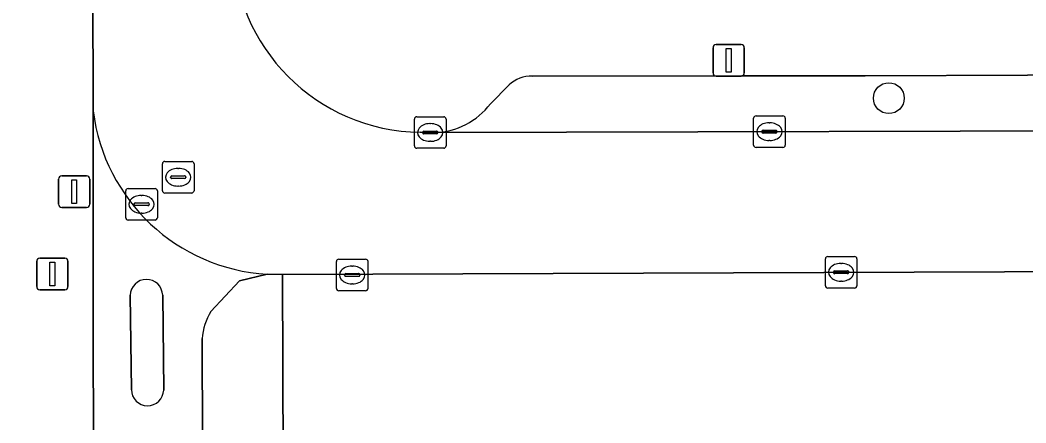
# Model space of a CAD drawing. Extents: x 160455 to 162082, y 388339 to 389736.
# Drawn here: x 160811.08 to 160842.96, y 388377.15 to 388389.92 of the extents above; entities that cross this region are included whole.
import ezdxf

# ---------------------------------------------------------------- set-up
doc = ezdxf.new("R2010")
doc.units = 0
for name, color, linetype in [('IMGEO_Boom', 7, 'Continuous'), ('IMGEO_Fietspad_open', 7, 'Continuous'), ('IMGEO_Groenvoorziening', 7, 'Continuous'), ('IMGEO_Kolk', 7, 'Continuous'), ('IMGEO_Lichtmast', 7, 'Continuous'), ('IMGEO_Parkeervlak_open', 7, 'Continuous'), ('IMGEO_Rijbaan_lokaal_open', 7, 'Continuous'), ('IMGEO_Rioolput', 7, 'Continuous'), ('IMGEO_Verkeersbordpaal', 7, 'Continuous'), ('IMGEO_Verkeerseiland_open', 7, 'Continuous'), ('IMGEO_Voetpad_open', 7, 'Continuous')]:
    doc.layers.add(name, color=color, linetype=linetype)

msp = doc.modelspace()

# ---------------------------------------------------------------- linework, layer by layer
at = {"layer": 'IMGEO_Boom'}
msp.add_circle((160838.621, 388387.44), 0.489, dxfattribs=at)
at = {"layer": 'IMGEO_Fietspad_open'}
for points in [[(160813.396, 388387.034), (160813.399, 388385.868), (160813.408, 388370.635), (160813.417, 388360.42)], [(160817.128, 388380.682), (160818.03, 388381.645), (160818.907, 388381.859)], [(160814.606, 388378.197), (160814.567, 388381.19)], [(160815.599, 388381.193), (160815.632, 388378.187)], [(160816.917, 388360.246), (160816.855, 388379.817)]]:
    msp.add_lwpolyline(points, dxfattribs=at)
for centre, radius, start, end in [((160819.262, 388387.759), 5.91, 187.0414, 266.5605), ((160815.083, 388381.179), 0.516, 1.5716, 178.7615), ((160818.649, 388379.726), 1.796, 147.8603, 177.1076), ((160815.119, 388378.201), 0.513, 180.4555, 358.4276)]:
    msp.add_arc(centre, radius, start, end, dxfattribs=at)
at = {"layer": 'IMGEO_Groenvoorziening'}
for points in [[(160813.408, 388370.635), (160813.399, 388385.868), (160813.396, 388387.034), (160813.305, 388422.765), (160793.564, 388423.396), (160790.915, 388423.677), (160787.933, 388423.933), (160786.228, 388424.188), (160782.819, 388424.401), (160780.539, 388424.529), (160774.765, 388424.7), (160770.953, 388424.999), (160767.141, 388425.483), (160766.32, 388426.214), (160766.074, 388423.287), (160765.669, 388420.494), (160765.081, 388418.126), (160764.399, 388415.761), (160763.739, 388413.695), (160763.057, 388411.5), (160761.608, 388407.409), (160760.266, 388404.181), (160759.035, 388401.209), (160757.715, 388398.104)], [(161011.549, 388363.67), (161011.529, 388382.357), (161007.757, 388382.366), (161000, 388382.351), (160957.248, 388382.271), (160954.448, 388382.266), (160907.226, 388382.178), (160892.537, 388382.121), (160876.614, 388382.064), (160819.396, 388381.852), (160819.474, 388361.158)]]:
    msp.add_lwpolyline(points, dxfattribs=at)
at = {"layer": 'IMGEO_Kolk'}
for p, q in [((160823.58, 388385.927), (160823.58, 388386.779)), ((160823.655, 388386.853), (160824.507, 388386.853)), ((160824.581, 388386.779), (160824.581, 388385.927)), ((160834.334, 388385.953), (160834.334, 388386.805)), ((160834.409, 388386.879), (160835.261, 388386.879)), ((160835.335, 388386.805), (160835.335, 388385.953)), ((160823.839, 388386.347), (160823.839, 388386.359)), ((160823.882, 388386.396), (160824.28, 388386.396)), ((160824.068, 388386.633), (160824.093, 388386.633)), ((160824.323, 388386.359), (160824.323, 388386.347)), ((160834.593, 388386.373), (160834.593, 388386.385)), ((160834.636, 388386.422), (160835.034, 388386.422)), ((160834.822, 388386.659), (160834.847, 388386.659)), ((160835.077, 388386.385), (160835.077, 388386.373)), ((160824.277, 388386.31), (160823.879, 388386.31)), ((160824.091, 388386.073), (160824.066, 388386.073)), ((160835.031, 388386.336), (160834.633, 388386.336)), ((160834.845, 388386.099), (160834.82, 388386.099)), ((160824.507, 388385.853), (160823.655, 388385.853)), ((160835.261, 388385.879), (160834.409, 388385.879)), ((160821.107, 388381.409), (160821.107, 388382.261)), ((160821.182, 388382.335), (160822.034, 388382.335)), ((160822.108, 388382.261), (160822.108, 388381.409)), ((160836.608, 388381.494), (160836.608, 388382.346)), ((160836.683, 388382.42), (160837.535, 388382.42)), ((160837.096, 388382.2), (160837.121, 388382.2)), ((160837.609, 388382.346), (160837.609, 388381.494)), ((160821.595, 388382.115), (160821.62, 388382.115)), ((160836.867, 388381.914), (160836.867, 388381.926)), ((160836.91, 388381.963), (160837.308, 388381.963)), ((160837.351, 388381.926), (160837.351, 388381.914)), ((160821.366, 388381.829), (160821.366, 388381.841)), ((160821.804, 388381.792), (160821.406, 388381.792)), ((160821.409, 388381.878), (160821.807, 388381.878)), ((160821.85, 388381.841), (160821.85, 388381.829)), ((160837.305, 388381.877), (160836.907, 388381.877)), ((160837.119, 388381.64), (160837.094, 388381.64)), ((160822.034, 388381.335), (160821.182, 388381.335)), ((160821.618, 388381.555), (160821.593, 388381.555)), ((160837.535, 388381.42), (160836.683, 388381.42))]:
    msp.add_line(p, q, dxfattribs=at)
for points in [[(160823.58, 388385.927), (160823.58, 388386.779)], [(160823.655, 388386.853), (160824.507, 388386.853)], [(160824.581, 388386.779), (160824.581, 388385.927)], [(160834.334, 388385.953), (160834.334, 388386.805)], [(160834.409, 388386.879), (160835.261, 388386.879)], [(160835.335, 388386.805), (160835.335, 388385.953)], [(160824.507, 388385.853), (160823.655, 388385.853)], [(160835.261, 388385.879), (160834.409, 388385.879)], [(160821.107, 388381.409), (160821.107, 388382.261)], [(160821.182, 388382.335), (160822.034, 388382.335)], [(160822.108, 388382.261), (160822.108, 388381.409)], [(160836.608, 388381.494), (160836.608, 388382.346)], [(160836.683, 388382.42), (160837.535, 388382.42)], [(160837.609, 388382.346), (160837.609, 388381.494)], [(160822.034, 388381.335), (160821.182, 388381.335)], [(160837.535, 388381.42), (160836.683, 388381.42)]]:
    msp.add_lwpolyline(points, dxfattribs=at)
for centre, radius, start, end in [((160823.657, 388386.777), 0.0765, 91.552, 178.448), ((160823.657, 388386.777), 0.0765, 91.552, 178.448), ((160824.505, 388386.777), 0.0765, 1.552, 88.448), ((160824.505, 388386.777), 0.0765, 1.552, 88.448), ((160834.411, 388386.803), 0.0765, 91.552, 178.448), ((160834.411, 388386.803), 0.0765, 91.552, 178.448), ((160835.259, 388386.803), 0.0765, 1.552, 88.448), ((160835.259, 388386.803), 0.0765, 1.552, 88.448), ((160823.879, 388386.356), 0.0403, 85.8775, 175.7526), ((160823.876, 388386.346), 0.0366, 178.938, 274.7102), ((160824.28, 388386.353), 0.043, 264.8664, 352.4533), ((160824.284, 388386.358), 0.0386, 1.7309, 96.639), ((160834.633, 388386.382), 0.0403, 85.8775, 175.7526), ((160834.63, 388386.372), 0.0366, 178.938, 274.7102), ((160835.034, 388386.379), 0.043, 264.8664, 352.4533), ((160835.038, 388386.384), 0.0386, 1.7309, 96.639), ((160823.657, 388385.929), 0.0765, 181.552, 268.448), ((160823.657, 388385.929), 0.0765, 181.552, 268.448), ((160824.505, 388385.929), 0.0765, 271.552, 358.448), ((160824.505, 388385.929), 0.0765, 271.552, 358.448), ((160834.411, 388385.955), 0.0765, 181.552, 268.448), ((160834.411, 388385.955), 0.0765, 181.552, 268.448), ((160835.259, 388385.955), 0.0765, 271.552, 358.448), ((160835.259, 388385.955), 0.0765, 271.552, 358.448), ((160821.184, 388382.259), 0.0765, 91.552, 178.448), ((160821.184, 388382.259), 0.0765, 91.552, 178.448), ((160822.032, 388382.259), 0.0765, 1.552, 88.448), ((160822.032, 388382.259), 0.0765, 1.552, 88.448), ((160836.685, 388382.344), 0.0765, 91.552, 178.448), ((160836.685, 388382.344), 0.0765, 91.552, 178.448), ((160837.533, 388382.344), 0.0765, 1.552, 88.448), ((160837.533, 388382.344), 0.0765, 1.552, 88.448), ((160836.907, 388381.923), 0.0403, 85.8775, 175.7526), ((160836.904, 388381.913), 0.0366, 178.938, 274.7102), ((160837.308, 388381.92), 0.043, 264.8664, 352.4533), ((160837.312, 388381.925), 0.0386, 1.7309, 96.639), ((160821.406, 388381.838), 0.0403, 85.8775, 175.7526), ((160821.403, 388381.828), 0.0366, 178.938, 274.7102), ((160821.807, 388381.835), 0.043, 264.8664, 352.4533), ((160821.811, 388381.84), 0.0386, 1.7309, 96.639), ((160821.184, 388381.411), 0.0765, 181.552, 268.448), ((160821.184, 388381.411), 0.0765, 181.552, 268.448), ((160822.032, 388381.411), 0.0765, 271.552, 358.448), ((160822.032, 388381.411), 0.0765, 271.552, 358.448), ((160836.685, 388381.496), 0.0765, 181.552, 268.448), ((160836.685, 388381.496), 0.0765, 181.552, 268.448), ((160837.533, 388381.496), 0.0765, 271.552, 358.448), ((160837.533, 388381.496), 0.0765, 271.552, 358.448)]:
    msp.add_arc(centre, radius, start, end, dxfattribs=at)
for centre, major_axis, ratio, start_param, end_param in [((160824.067, 388386.353), (-0.387, 0.002), 0.722429, 4.712389, 7.853982), ((160824.092, 388386.353), (-0.39, 0.002), 0.717154, 1.570796, 4.712389), ((160834.821, 388386.379), (-0.387, 0.002), 0.722429, 4.712389, 7.853982), ((160834.846, 388386.379), (-0.39, 0.002), 0.717154, 1.570796, 4.712389), ((160837.095, 388381.92), (-0.387, 0.002), 0.722429, 4.712389, 7.853982), ((160837.12, 388381.92), (-0.39, 0.002), 0.717154, 1.570796, 4.712389), ((160821.594, 388381.835), (-0.387, 0.002), 0.722429, 4.712389, 7.853982), ((160821.619, 388381.835), (-0.39, 0.002), 0.717154, 1.570796, 4.712389)]:
    msp.add_ellipse(centre, major_axis=major_axis, ratio=ratio, start_param=start_param, end_param=end_param, dxfattribs=at)
at = {"layer": 'IMGEO_Lichtmast'}
for p, q in [((160833.047, 388388.239), (160833.047, 388389.039)), ((160833.047, 388389.039), (160833.047, 388388.239)), ((160833.147, 388389.139), (160833.937, 388389.139)), ((160833.937, 388389.139), (160833.147, 388389.139)), ((160834.037, 388389.039), (160834.037, 388388.239)), ((160834.037, 388388.239), (160834.037, 388389.039)), ((160833.937, 388388.139), (160833.147, 388388.139)), ((160833.147, 388388.139), (160833.937, 388388.139)), ((160812.298, 388384.076), (160812.298, 388384.876)), ((160812.298, 388384.876), (160812.298, 388384.076)), ((160812.398, 388384.976), (160813.188, 388384.976)), ((160813.188, 388384.976), (160812.398, 388384.976)), ((160813.288, 388384.876), (160813.288, 388384.076)), ((160813.288, 388384.076), (160813.288, 388384.876)), ((160813.188, 388383.976), (160812.398, 388383.976)), ((160812.398, 388383.976), (160813.188, 388383.976))]:
    msp.add_line(p, q, dxfattribs=at)
for points in [[(160833.467, 388389.014), (160833.617, 388389.014), (160833.617, 388388.264), (160833.467, 388388.264), (160833.467, 388389.014)], [(160812.718, 388384.851), (160812.868, 388384.851), (160812.868, 388384.101), (160812.718, 388384.101), (160812.718, 388384.851)]]:
    msp.add_lwpolyline(points, dxfattribs=at)
for centre, start, end in [((160833.147, 388389.039), 90, 180), ((160833.147, 388389.039), 90, 180), ((160833.937, 388389.039), 0, 90), ((160833.937, 388389.039), 360, 90), ((160833.147, 388388.239), 180, 270), ((160833.147, 388388.239), 180, 270), ((160833.937, 388388.239), 270, 0), ((160833.937, 388388.239), 270, 0), ((160812.398, 388384.876), 90, 180), ((160812.398, 388384.876), 90, 180), ((160813.188, 388384.876), 0, 90), ((160813.188, 388384.876), 360, 90), ((160812.398, 388384.076), 180, 270), ((160812.398, 388384.076), 180, 270), ((160813.188, 388384.076), 270, 0), ((160813.188, 388384.076), 270, 0)]:
    msp.add_arc(centre, 0.1, start, end, dxfattribs=at)
at = {"layer": 'IMGEO_Parkeervlak_open'}
for points in [[(160872.904, 388388.276), (160868.377, 388388.269), (160861.737, 388388.225), (160851.769, 388388.185), (160848.159, 388388.19), (160837.874, 388388.152), (160833.957, 388388.15), (160827.314, 388388.137)], [(160826.583, 388387.862), (160825.987, 388387.262)], [(160824.233, 388386.352), (160874.18, 388386.477), (160876.076, 388386.518)]]:
    msp.add_lwpolyline(points, dxfattribs=at)
for centre, radius, start, end in [((160827.281, 388387.115), 1.022, 88.1548, 133.0775), ((160824.148, 388388.661), 2.311, 272.1111, 322.7308)]:
    msp.add_arc(centre, radius, start, end, dxfattribs=at)
at = {"layer": 'IMGEO_Rijbaan_lokaal_open'}
for points in [[(160817.722, 388437.711), (160817.715, 388441.066), (160817.683, 388455.62), (160817.676, 388458.819), (160817.671, 388461.15), (160813.208, 388461.166), (160813.303, 388423.65), (160813.305, 388422.765), (160813.396, 388387.034)], [(160818.907, 388381.859), (160819.396, 388381.852), (160876.614, 388382.064), (160876.588, 388386.522), (160876.44, 388386.526), (160876.076, 388386.518), (160874.18, 388386.477), (160824.233, 388386.352), (160823.763, 388386.36)]]:
    msp.add_lwpolyline(points, dxfattribs=at)
for centre, radius, start, end in [((160823.839, 388392.378), 6.019, 180.4394, 269.2721), ((160819.262, 388387.759), 5.91, 187.0414, 266.5605)]:
    msp.add_arc(centre, radius, start, end, dxfattribs=at)
at = {"layer": 'IMGEO_Rioolput'}
for p, q in [((160815.666, 388385.434), (160816.518, 388385.434)), ((160815.591, 388384.508), (160815.591, 388385.36)), ((160816.079, 388385.214), (160816.104, 388385.214)), ((160816.592, 388385.36), (160816.592, 388384.508)), ((160815.85, 388384.928), (160815.85, 388384.94)), ((160816.288, 388384.891), (160815.89, 388384.891)), ((160815.893, 388384.977), (160816.291, 388384.977)), ((160816.334, 388384.94), (160816.334, 388384.928)), ((160814.429, 388383.65), (160814.429, 388384.502)), ((160814.504, 388384.576), (160815.356, 388384.576)), ((160815.43, 388384.502), (160815.43, 388383.65)), ((160816.518, 388384.434), (160815.666, 388384.434)), ((160816.102, 388384.654), (160816.077, 388384.654)), ((160814.731, 388384.119), (160815.129, 388384.119)), ((160814.917, 388384.356), (160814.942, 388384.356)), ((160814.688, 388384.07), (160814.688, 388384.082)), ((160815.126, 388384.033), (160814.728, 388384.033)), ((160814.94, 388383.796), (160814.915, 388383.796)), ((160815.172, 388384.082), (160815.172, 388384.07)), ((160815.356, 388383.576), (160814.504, 388383.576))]:
    msp.add_line(p, q, dxfattribs=at)
for points in [[(160815.666, 388385.434), (160816.518, 388385.434)], [(160815.591, 388384.508), (160815.591, 388385.36)], [(160816.592, 388385.36), (160816.592, 388384.508)], [(160814.429, 388383.65), (160814.429, 388384.502)], [(160814.504, 388384.576), (160815.356, 388384.576)], [(160815.43, 388384.502), (160815.43, 388383.65)], [(160816.518, 388384.434), (160815.666, 388384.434)], [(160815.356, 388383.576), (160814.504, 388383.576)]]:
    msp.add_lwpolyline(points, dxfattribs=at)
for centre, radius, start, end in [((160815.668, 388385.358), 0.0765, 91.552, 178.448), ((160815.668, 388385.358), 0.0765, 91.552, 178.448), ((160816.516, 388385.358), 0.0765, 1.552, 88.448), ((160816.516, 388385.358), 0.0765, 1.552, 88.448), ((160815.89, 388384.937), 0.0403, 85.8775, 175.7526), ((160815.887, 388384.927), 0.0366, 178.938, 274.7102), ((160816.291, 388384.934), 0.043, 264.8664, 352.4533), ((160816.295, 388384.939), 0.0386, 1.7309, 96.639), ((160814.506, 388384.5), 0.0765, 91.552, 178.448), ((160814.506, 388384.5), 0.0765, 91.552, 178.448), ((160815.354, 388384.5), 0.0765, 1.552, 88.448), ((160815.354, 388384.5), 0.0765, 1.552, 88.448), ((160815.668, 388384.51), 0.0765, 181.552, 268.448), ((160815.668, 388384.51), 0.0765, 181.552, 268.448), ((160816.516, 388384.51), 0.0765, 271.552, 358.448), ((160816.516, 388384.51), 0.0765, 271.552, 358.448), ((160814.728, 388384.079), 0.0403, 85.8775, 175.7526), ((160815.133, 388384.081), 0.0386, 1.7309, 96.639), ((160814.725, 388384.069), 0.0366, 178.938, 274.7102), ((160815.129, 388384.076), 0.043, 264.8664, 352.4533), ((160814.506, 388383.652), 0.0765, 181.552, 268.448), ((160814.506, 388383.652), 0.0765, 181.552, 268.448), ((160815.354, 388383.652), 0.0765, 271.552, 358.448), ((160815.354, 388383.652), 0.0765, 271.552, 358.448)]:
    msp.add_arc(centre, radius, start, end, dxfattribs=at)
for centre, major_axis, ratio, start_param, end_param in [((160816.078, 388384.934), (-0.387, 0.002), 0.722429, 4.712389, 7.853982), ((160816.103, 388384.934), (-0.39, 0.002), 0.717154, 1.570796, 4.712389), ((160814.916, 388384.076), (-0.387, 0.002), 0.722429, 4.712389, 7.853982), ((160814.941, 388384.076), (-0.39, 0.002), 0.717154, 1.570796, 4.712389)]:
    msp.add_ellipse(centre, major_axis=major_axis, ratio=ratio, start_param=start_param, end_param=end_param, dxfattribs=at)
at = {"layer": 'IMGEO_Verkeersbordpaal'}
for p, q in [((160811.605, 388381.468), (160811.605, 388382.268)), ((160811.605, 388382.268), (160811.605, 388381.468)), ((160811.705, 388382.368), (160812.495, 388382.368)), ((160812.495, 388382.368), (160811.705, 388382.368)), ((160812.595, 388382.268), (160812.595, 388381.468)), ((160812.595, 388381.468), (160812.595, 388382.268)), ((160812.495, 388381.368), (160811.705, 388381.368)), ((160811.705, 388381.368), (160812.495, 388381.368))]:
    msp.add_line(p, q, dxfattribs=at)
msp.add_lwpolyline([(160812.025, 388382.243), (160812.175, 388382.243), (160812.175, 388381.493), (160812.025, 388381.493), (160812.025, 388382.243)], dxfattribs=at)
for centre, start, end in [((160811.705, 388382.268), 90, 180), ((160811.705, 388382.268), 90, 180), ((160812.495, 388382.268), 0, 90), ((160812.495, 388382.268), 360, 90), ((160811.705, 388381.468), 180, 270), ((160811.705, 388381.468), 180, 270), ((160812.495, 388381.468), 270, 0), ((160812.495, 388381.468), 270, 0)]:
    msp.add_arc(centre, 0.1, start, end, dxfattribs=at)
at = {"layer": 'IMGEO_Verkeerseiland_open'}
for points in [[(160814.567, 388381.19), (160814.606, 388378.197)], [(160815.632, 388378.187), (160815.599, 388381.193)]]:
    msp.add_lwpolyline(points, dxfattribs=at)
for centre, radius, start, end in [((160815.083, 388381.179), 0.516, 1.5716, 178.7615), ((160815.119, 388378.201), 0.513, 180.4555, 358.4276)]:
    msp.add_arc(centre, radius, start, end, dxfattribs=at)
at = {"layer": 'IMGEO_Voetpad_open'}
for points in [[(160827.314, 388388.137), (160833.957, 388388.15), (160837.874, 388388.152), (160848.159, 388388.19), (160851.769, 388388.185), (160861.737, 388388.225), (160868.377, 388388.269), (160872.904, 388388.276)], [(160825.987, 388387.262), (160826.583, 388387.862)], [(160823.763, 388386.36), (160824.233, 388386.352)], [(160819.474, 388361.158), (160819.396, 388381.852), (160818.907, 388381.859), (160818.03, 388381.645), (160817.128, 388380.682)], [(160816.855, 388379.817), (160816.917, 388360.246)]]:
    msp.add_lwpolyline(points, dxfattribs=at)
for centre, radius, start, end in [((160823.839, 388392.378), 6.019, 180.4394, 269.2721), ((160827.281, 388387.115), 1.022, 88.1548, 133.0775), ((160824.148, 388388.661), 2.311, 272.1111, 322.7308), ((160818.649, 388379.726), 1.796, 147.8603, 177.1076)]:
    msp.add_arc(centre, radius, start, end, dxfattribs=at)

doc.saveas('drawing.dxf')
